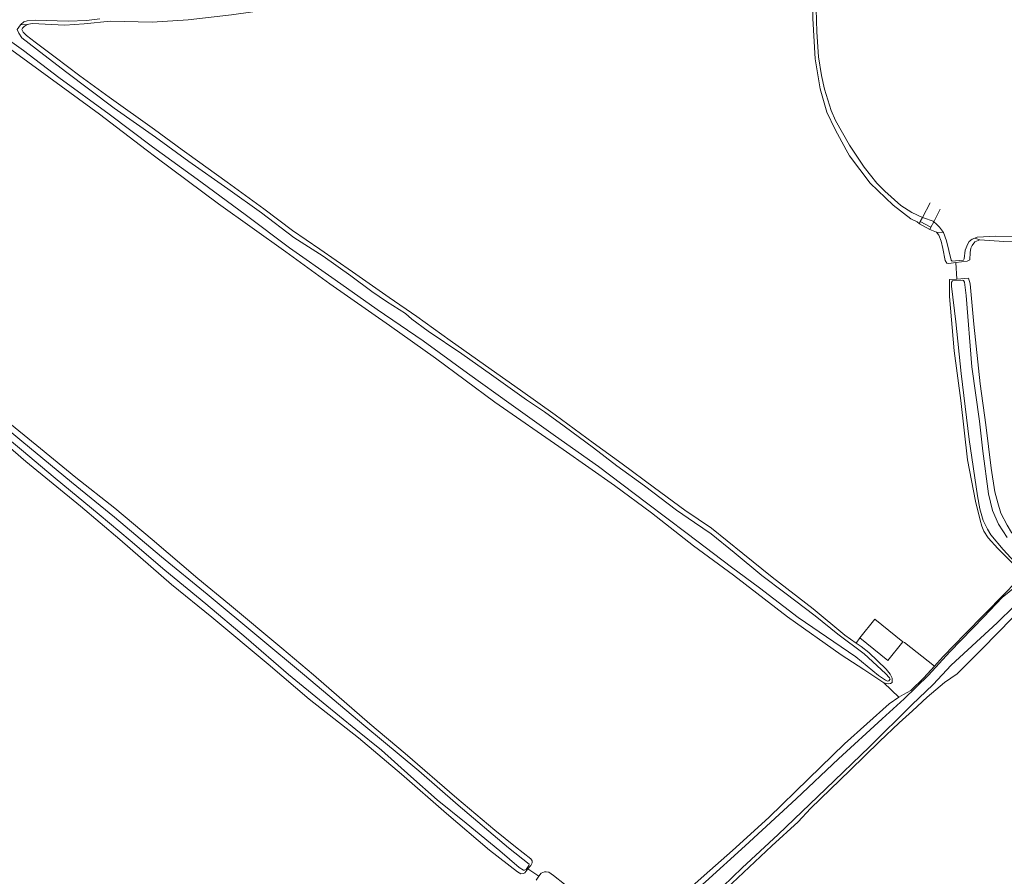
# Model space of a CAD drawing. Header units: metres. Extents: x 89888 to 94270, y 464165 to 468904.
# Tile 290 of 369: x 92149 to 92368, y 468409 to 468599. Entities that reach past the tile are written whole.
import ezdxf

# ---------------------------------------------------------------- set-up
doc = ezdxf.new("R2010")
doc.units = ezdxf.units.M
for name, color, linetype, lineweight in [('B_BEBOUWINGSGRENS_0', 251, 'CONTINUOUS', 13), ('G_GRENS_ALGEMEEN_0', 251, 'CONTINUOUS', 13), ('K_KUNSTWERKGRENS_1', 251, 'CONTINUOUS', 13), ('T_CULTUURGRENS_0', 251, 'CONTINUOUS', 13), ('T_HEK_LIJN_0', 251, 'CONTINUOUS', 13), ('V_WEGGRENS_0', 251, 'CONTINUOUS', 13), ('W_KADEMUUR_30CM_LIJN_0', 251, 'CONTINUOUS', 13), ('W_WATERGRENS_0', 251, 'CONTINUOUS', 13)]:
    doc.layers.add(name, color=color, linetype=linetype, lineweight=lineweight)

msp = doc.modelspace()

# ---------------------------------------------------------------- linework, layer by layer
at = {"layer": 'B_BEBOUWINGSGRENS_0'}
for points in [[(92335.61, 468461.6), (92338.99, 468465.74), (92345.18, 468460.7)], [(92345.18, 468460.7), (92341.8, 468456.55), (92335.61, 468461.6)]]:
    msp.add_lwpolyline(points, dxfattribs=at)
at = {"layer": 'G_GRENS_ALGEMEEN_0'}
for p, q in [((92349, 468553.89), (92348.84, 468553.34)), ((92351.13, 468552.11), (92351.39, 468552.58))]:
    msp.add_line(p, q, dxfattribs=at)
at = {"layer": 'K_KUNSTWERKGRENS_1'}
for p, q in [((92351.22, 468557.98), (92349.49, 468554.79)), ((92352.01, 468553.82), (92353.41, 468556.62)), ((92349.49, 468554.79), (92349, 468553.89)), ((92349, 468553.89), (92351.39, 468552.58)), ((92351.39, 468552.58), (92352.01, 468553.82))]:
    msp.add_line(p, q, dxfattribs=at)
at = {"layer": 'T_CULTUURGRENS_0'}
for p, q in [((92149.6, 468597.45), (92151.1, 468597.55)), ((92352.61, 468551.54), (92351.13, 468552.11)), ((92354.15, 468551.42), (92352.61, 468551.54)), ((92361.15, 468550.21), (92362.2, 468549.84)), ((92357.16, 468541.11), (92356.89, 468544.76)), ((92344.26, 468448.45), (92340.96, 468451.62)), ((92262.7, 468411.12), (92262.07, 468410.35)), ((92264.49, 468408.77), (92262.07, 468410.35))]:
    msp.add_line(p, q, dxfattribs=at)
for points in [[(92333.36, 468568.46), (92332.63, 468569.78), (92330.15, 468574.25), (92328.35, 468578.14), (92326.84, 468583.26), (92325.73, 468589.92), (92325.2, 468598.86), (92325.11, 468607.44), (92323.98, 468615.2), (92323.06, 468619.03), (92321.12, 468623.05), (92320.19, 468624.62), (92319.25, 468625.71), (92318.25, 468626.57), (92317.39, 468627.35), (92315.99, 468628.18), (92314.95, 468628.69), (92313.59, 468629.03), (92311.25, 468629.4), (92308.87, 468629.42)], [(92277.08, 468620.63), (92267.4, 468617.2), (92253.9, 468612.99), (92243.39, 468609.59), (92232.08, 468606.51), (92221.95, 468604.34), (92205.86, 468600.98), (92196.37, 468599.72), (92186.75, 468598.55), (92178.78, 468598.04), (92169.55, 468598.27), (92163.74, 468597.67), (92159.45, 468597.42), (92152.21, 468597.78), (92151.1, 468597.55)], [(92151.1, 468597.55), (92150.42, 468597.12), (92150.06, 468596.73), (92149.92, 468596.47), (92150.22, 468595.84), (92150.95, 468595.12), (92152.86, 468593.66), (92157.28, 468590.27), (92162.75, 468586.2), (92169.3, 468581.44)], [(92269.9, 468503.36), (92254.74, 468513.82), (92241.59, 468523.61), (92231.43, 468530.81), (92218.18, 468540.03), (92208.41, 468547.17), (92193.48, 468557.8), (92179.64, 468568.14), (92177.47, 468569.78), (92167.1, 468577.65), (92153.99, 468587.26), (92144.92, 468593.85), (92142.16, 468595.85), (92141.15, 468596.27)], [(92169.3, 468581.44), (92179.33, 468574.29), (92185.47, 468569.78), (92186.49, 468569.03), (92195.39, 468562.57), (92203.51, 468556.66), (92209.93, 468551.86), (92215.97, 468547.73), (92223.18, 468542.69), (92231.35, 468537), (92237.47, 468532.78), (92244.81, 468527.47), (92253.93, 468521.05), (92260.44, 468516.46), (92268.09, 468511.01), (92276.51, 468504.79), (92282.93, 468500.16), (92290.13, 468494.85), (92296.82, 468489.86), (92302.77, 468485.91), (92309.7, 468480.3), (92316.2, 468475.05), (92325.32, 468468.02), (92332.34, 468462.14), (92334.83, 468460.4)], [(92348.84, 468553.34), (92348.33, 468553.81), (92346.93, 468554.46), (92343.03, 468557.48), (92337.94, 468562.38), (92333.36, 468568.46)], [(92356.89, 468544.76), (92355.39, 468544.57), (92354.91, 468544.67), (92354.52, 468545.21), (92354.02, 468547.88), (92353.66, 468549.48), (92353.12, 468550.82), (92352.61, 468551.54)], [(92362.2, 468549.84), (92361.08, 468549.33), (92360.53, 468548.55), (92360.21, 468547.94), (92360.05, 468546.97), (92360.01, 468545.38), (92359.43, 468545.09), (92356.89, 468544.76)], [(92386.13, 468550.51), (92380.05, 468549.61), (92375.05, 468549.25), (92367.54, 468549.43), (92362.2, 468549.84)], [(92352.2, 468455.31), (92354.12, 468457.43), (92358.94, 468462.44), (92367.6, 468471.28), (92370.23, 468473.91), (92370.56, 468474.57), (92370.75, 468475.23), (92370.69, 468476.2), (92370.49, 468477), (92369.88, 468477.68), (92366.18, 468481.4), (92364.07, 468483.75), (92363.13, 468485.23), (92362.68, 468486.35), (92362.27, 468487.68), (92361.27, 468491.86), (92359.51, 468501.06), (92358.03, 468514.18), (92356.5, 468525.22), (92355.47, 468537.23), (92355.48, 468540.99)], [(92359.71, 468541.3), (92360.05, 468540.03), (92360.93, 468531.12), (92362.28, 468517.88), (92363.55, 468508.78), (92364.77, 468499.2), (92365.57, 468493.97), (92366.21, 468491.47), (92366.86, 468489.25), (92368.3, 468486.56), (92369.27, 468484.94), (92370.09, 468483.95), (92371.34, 468482.64)], [(92143.55, 468512.03), (92154.08, 468503.54), (92161.87, 468497.11), (92170.54, 468490.31), (92178.76, 468483.34), (92188.93, 468474.73), (92195.95, 468468.93), (92207.51, 468459.27), (92214.52, 468453.39), (92227.02, 468442.52), (92234.85, 468435.95), (92246.32, 468426.03), (92254.72, 468418.96), (92259.35, 468415.22), (92262.69, 468412.62), (92262.99, 468412.12), (92262.98, 468411.68), (92262.7, 468411.12)], [(92262.07, 468410.35), (92261.37, 468409.51), (92261.06, 468409.34), (92260.48, 468409.23), (92259.79, 468409.69), (92253.59, 468414.48), (92244.02, 468422.64), (92234.08, 468431.33), (92224.55, 468439.39), (92213.59, 468447.98), (92204.5, 468455.77), (92192.03, 468466.16), (92183.11, 468473.37), (92171.65, 468483.38), (92162.9, 468490.76), (92150.78, 468500.66), (92141.09, 468509.04)], [(92340.96, 468451.62), (92336.52, 468454.52), (92331.52, 468457.83), (92319.58, 468466.22), (92307.61, 468475.49), (92298.8, 468481.94), (92289.48, 468489.29), (92281.28, 468495.38), (92269.9, 468503.36)], [(92375.08, 468471.71), (92374.31, 468470.98), (92373.36, 468469.95), (92369.5, 468466.02), (92362.74, 468459.12), (92357.21, 468453.6), (92354.38, 468451.64)], [(92334.83, 468460.4), (92335.9, 468459.66), (92337.59, 468458.34), (92341.48, 468454.61), (92342.37, 468453.53), (92342.79, 468452.63), (92342.83, 468452.1), (92342.77, 468451.66), (92342.41, 468451.45), (92341.88, 468451.38), (92340.96, 468451.62)], [(92344.26, 468448.45), (92345.34, 468448.99), (92346.91, 468449.92), (92349.85, 468452.72), (92352.2, 468455.31)], [(92354.38, 468451.64), (92350.58, 468448.46), (92347.32, 468445.41), (92344.38, 468442.74), (92339.99, 468438.56), (92333.47, 468432.23), (92324.72, 468423.74), (92321.95, 468420.76), (92316.16, 468415.43), (92306.11, 468406)], [(92286.34, 468395.09), (92287.34, 468396.35), (92291.87, 468400.66), (92302.36, 468410.03), (92307.38, 468414.45), (92315.43, 468421.72), (92324.27, 468430.34), (92332.24, 468438.05), (92342.1, 468446.91), (92344.26, 468448.45)], [(92264.49, 468408.77), (92265.04, 468409.38), (92265.71, 468409.71), (92266.11, 468409.7), (92266.72, 468409.6), (92267.77, 468408.91), (92270.15, 468406.95), (92271.15, 468406.26), (92272.28, 468405.66), (92273.72, 468404.61), (92278.39, 468400.6), (92281.28, 468397.87)], [(92263.9, 468407.86), (92264.49, 468408.77)]]:
    msp.add_lwpolyline(points, dxfattribs=at)
at = {"layer": 'T_HEK_LIJN_0'}
msp.add_line((92335.61, 468461.6), (92334.83, 468460.4), dxfattribs=at)
msp.add_lwpolyline([(92352.2, 468455.31), (92345.51, 468460.51), (92345.18, 468460.7)], dxfattribs=at)
at = {"layer": 'V_WEGGRENS_0'}
msp.add_line((92348.84, 468553.34), (92351.13, 468552.11), dxfattribs=at)
at = {"layer": 'W_KADEMUUR_30CM_LIJN_0'}
for p, q in [((92355.48, 468540.99), (92357.16, 468541.11)), ((92357.16, 468541.11), (92359.71, 468541.3))]:
    msp.add_line(p, q, dxfattribs=at)
at = {"layer": 'W_WATERGRENS_0'}
msp.add_line((92354.15, 468551.42), (92354.81, 468549.58), dxfattribs=at)
for points in [[(92309.72, 468630), (92312.81, 468629.85), (92315.14, 468629.35), (92317.68, 468628.27), (92318.8, 468627.35), (92320.43, 468625.5), (92321.92, 468622.99), (92323.65, 468619.54), (92324.54, 468616.56), (92325.42, 468612.69), (92326.07, 468607.1), (92325.96, 468600.92), (92326.1, 468595.92), (92326.49, 468590.39), (92327.14, 468586.26), (92327.81, 468583.23), (92329.24, 468578.51), (92330.25, 468576.28), (92333.33, 468570.76), (92336.62, 468565.91), (92339.4, 468562.39), (92341.17, 468560.62), (92344.71, 468557.44)], [(92239.96, 468529.58), (92236.31, 468532.19), (92234.93, 468533.46), (92230.71, 468536.17), (92227.45, 468538.34), (92222.8, 468541.81), (92216.68, 468546.21), (92210.2, 468550.35), (92203, 468555.79), (92195.53, 468561.15), (92186.93, 468567.2), (92179.55, 468572.56), (92170.35, 468578.98), (92159.59, 468587.16), (92153.17, 468592.06), (92149.92, 468594.61), (92149.24, 468595.6), (92148.9, 468596.41), (92149.6, 468597.45)], [(92149.6, 468597.45), (92149.68, 468597.58), (92150.32, 468598.1), (92151.07, 468598.39), (92152.93, 468598.52), (92160.18, 468598.29), (92164.21, 468598.45), (92167.18, 468598.78)], [(92145.64, 468595.12), (92150.29, 468591.78), (92158.14, 468585.83), (92169.25, 468577.64), (92178.88, 468570.41), (92189.6, 468562.63), (92199.71, 468555.21), (92209.26, 468548.03), (92219.38, 468540.92), (92228.67, 468534.33), (92238.84, 468527.4), (92248.65, 468520.25), (92258.33, 468513.29), (92268.19, 468506.28), (92277.7, 468499.54), (92288.33, 468491.49), (92297.35, 468484.68), (92307.2, 468477.23), (92313.36, 468472.65), (92321.99, 468466.11), (92329.9, 468460.7), (92334.72, 468457.39), (92339.74, 468453.24), (92341.31, 468452.19), (92341.74, 468451.96), (92342.06, 468452.08), (92342.37, 468452.38), (92342.2, 468452.7), (92341.35, 468453.69), (92336.59, 468458.05), (92330.73, 468462.36), (92325.71, 468466.46), (92318.99, 468471.54), (92313.91, 468475.38), (92307.76, 468480.53), (92302.65, 468484.63), (92298.96, 468487.11), (92295.01, 468489.91), (92287.89, 468495.26), (92281.77, 468499.7), (92276.61, 468503.68), (92270.1, 468508.48), (92265.72, 468511.69), (92261.72, 468514.35), (92253.99, 468519.85), (92247.39, 468524.57), (92239.96, 468529.58)], [(92361.15, 468550.21), (92361.6, 468550.38), (92365.8, 468550.63), (92372.52, 468550.5), (92377.96, 468550.76), (92382.66, 468551.27), (92387.15, 468552.21), (92391.96, 468553.59), (92396.46, 468555.07), (92401.46, 468557.2), (92405.54, 468559.57), (92409.1, 468561.96), (92411.98, 468564.1), (92415.24, 468567.2), (92417.37, 468569.22), (92420.79, 468573.33), (92423.46, 468577.51), (92425.81, 468580.89), (92427.4, 468582.31), (92427.95, 468582.61)], [(92344.71, 468557.44), (92347.15, 468555.87), (92349.49, 468554.79)], [(92349.49, 468554.79), (92349.77, 468554.66), (92351.87, 468553.94), (92352.01, 468553.82)], [(92352.01, 468553.82), (92352.57, 468553.35), (92353.3, 468552.62), (92354.15, 468551.42)], [(92354.81, 468549.58), (92355.85, 468545.27), (92356.11, 468545.08), (92356.86, 468545.16), (92358.6, 468545.33), (92358.78, 468545.59), (92359, 468547.48), (92359.57, 468548.89)], [(92359.57, 468548.89), (92359.89, 468549.45), (92360.52, 468549.97), (92361.15, 468550.21)], [(92368.27, 468483.82), (92366.36, 468486.79), (92365.02, 468489.78), (92364.18, 468493.47), (92362.92, 468502.96), (92362.12, 468509.61), (92360.47, 468521.63), (92359.19, 468537.49), (92358.82, 468540.42), (92358.61, 468540.78), (92358.31, 468540.87), (92356.18, 468540.75), (92355.95, 468540.4), (92355.93, 468539.56), (92356.88, 468531.62), (92358.09, 468520.19), (92359.85, 468505.56), (92361.74, 468493.09), (92362.2, 468490.21), (92362.93, 468487.62), (92363.9, 468485.7), (92364.66, 468484.4), (92367.37, 468481.15), (92370.81, 468477.48)], [(92180.88, 468479.57), (92170.45, 468488.32), (92160.92, 468496.12), (92149.88, 468505.15), (92143.12, 468510.8), (92140.3, 468513.07), (92132.56, 468519.73), (92130.52, 468521.59), (92121.64, 468529.07), (92115.56, 468534.28), (92114.95, 468535.05), (92114.61, 468535.76), (92114.37, 468536.61), (92114.29, 468537.41), (92114.33, 468538.33)], [(92141.38, 468510.27), (92149.83, 468503.29), (92157.32, 468496.96), (92167.06, 468488.94), (92173.94, 468483.19), (92181.6, 468476.55), (92190.69, 468469.11), (92199.61, 468461.59), (92209, 468453.45), (92216.66, 468447.2), (92223.94, 468441.27), (92229.62, 468436.7), (92236.14, 468430.84), (92241.93, 468425.65), (92248.35, 468420.49), (92255.84, 468414.38), (92260.12, 468410.65), (92261.08, 468410.05), (92261.3, 468410.05), (92261.66, 468410.21), (92262.25, 468411.08), (92262.35, 468411.39), (92257.8, 468415.04), (92246.63, 468424.47), (92237.9, 468432.07), (92225.73, 468442.19), (92212.53, 468453.27), (92202.44, 468461.74), (92191.01, 468471.23), (92180.88, 468479.57)], [(92370.26, 468473.03), (92367.14, 468470.5), (92363.14, 468466.22), (92355.61, 468458.46), (92350.84, 468453.32), (92345.49, 468448.02), (92340.6, 468443.63), (92330.88, 468434.73)], [(92337.8, 468437.42), (92347.18, 468446.69), (92351.85, 468451.26), (92355.88, 468455.55), (92366.03, 468464.87), (92369.83, 468468.62), (92373.81, 468472.19), (92374.58, 468472.7), (92374.83, 468472.78)], [(92331.63, 468354.05), (92325.13, 468359.33), (92314.35, 468368.74), (92311.46, 468371.12), (92303.4, 468377.6), (92297.18, 468383.11), (92291.28, 468387.81), (92290.71, 468388.81), (92290.32, 468389.59), (92289.96, 468390.67), (92290.11, 468392.04), (92290.22, 468392.87), (92290.55, 468393.84), (92291.33, 468394.79), (92294.17, 468397.24), (92297.86, 468399.84), (92303.15, 468404.39), (92309.58, 468410.6), (92317.55, 468417.96), (92328.1, 468428.08), (92337.8, 468437.42)], [(92330.88, 468434.73), (92321.55, 468425.85), (92310.24, 468415.44), (92301.46, 468407.49), (92292.2, 468399.45), (92286.93, 468394.15), (92286.83, 468393.58), (92287.21, 468389.1), (92287.13, 468388.09), (92286.96, 468387.68)]]:
    msp.add_lwpolyline(points, dxfattribs=at)

doc.saveas('drawing.dxf')
